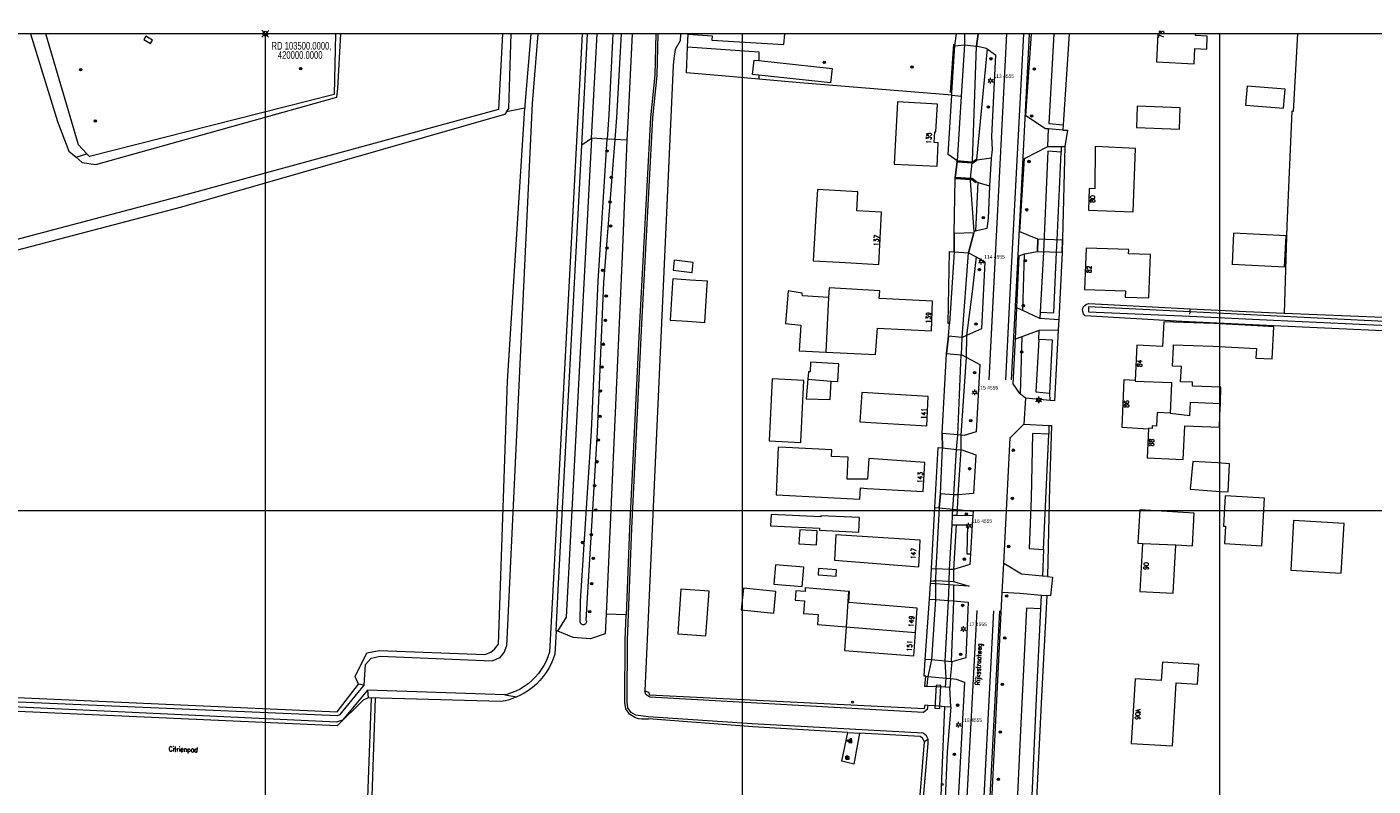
# Model space of a CAD drawing. Header units: metres. Extents: x 102313 to 104557, y 415820 to 422103.
# Tile 639 of 656: x 103450 to 103732, y 419842 to 420001. Entities that reach past the tile are written whole.
import ezdxf
from ezdxf.enums import TextEntityAlignment as Align

# ---------------------------------------------------------------- set-up
doc = ezdxf.new("R2010")
doc.units = ezdxf.units.M
doc.header["$MEASUREMENT"] = 0
for name, pattern in [('DGN Style 1', [72.74709, 0.121043, -72.626047]), ('DGN Style 2', [121.043411, 72.626047, -48.417365]), ('DGN Style 4', [193.790502, 96.834729, -48.417365, 0.121043, -48.417365]), ('DGN Style 5', [84.730388, 36.313023, -48.417365])]:
    doc.linetypes.add(name, pattern=pattern)
for name, color, linetype, lineweight in [('00-Coordinaten', 7, 'Continuous', 0), ('afsluiters', 5, 'Continuous', 0), ('BOMEN', 7, 'Continuous', 0), ('Brugdek', 7, 'Continuous', 0), ('Duiker', 12, 'DGN Style 5', 0), ('Erf', 52, 'Continuous', 0), ('Hek', 30, 'DGN Style 4', 0), ('Hoofdgebouw', 1, 'Continuous', 0), ('Hoogspanningsmast', 7, 'Continuous', 0), ('Huisnummers_BAG', 7, 'Continuous', 0), ('Inrit', 254, 'Continuous', 0), ('Landhoofd', 12, 'Continuous', 0), ('Luifel', 32, 'DGN Style 1', 0), ('Muur', 12, 'Continuous', 0), ('Oever_slootkant', 92, 'Continuous', 0), ('openbare verlichtingsobj  label', 2, 'Continuous', 0), ('openbare verlichtingsobject', 2, 'Continuous', 0), ('paal', 30, 'Continuous', 0), ('Rijbaan', 7, 'Continuous', 0), ('Schuur', 1, 'Continuous', 0), ('Straatnaam_BAG', 7, 'Continuous', 0), ('Terrein_bouwland', 92, 'Continuous', 0), ('Terrein_groenvoorziening', 3, 'Continuous', 0), ('Terrein_onbegroeid', 94, 'Continuous', 0), ('Terrein_weiland', 3, 'Continuous', 0), ('Tussenmuur', 4, 'Continuous', 0), ('Walbescherming', 30, 'Continuous', 0), ('water', 2, 'Continuous', 0), ('Wegmarkering', 7, 'DGN Style 2', 0)]:
    doc.layers.add(name, color=color, linetype=linetype, lineweight=lineweight)
doc.styles.add('Style-STANDARD', font='STANDARD.shx')
doc.styles.add('Style-WORKING', font='WORKING.shx')

# ---------------------------------------------------------------- blocks, each defined once
blk = doc.blocks.new('meetpunt_1')
at = {"linetype": 'ByBlock', "lineweight": -2}
blk.add_hatch(color=0, dxfattribs=at).paths.add_polyline_path([(-50000, 0, 0.414213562), (0, -50000), (0, 0)], flags=16)
at = {"color": 0, "linetype": 'ByBlock', "lineweight": -2}
for p, q in [((100000, 0), (-100000, 0)), ((0, 100000), (0, -100000))]:
    blk.add_line(p, q, dxfattribs=at)
blk.add_circle((0, 0), 50000, dxfattribs=at)
blk = doc.blocks.new('106')
at = {"layer": 'paal'}
blk.add_circle((0, 0), 0.2, dxfattribs=at)
blk = doc.blocks.new('134')
at = {"layer": 'openbare verlichtingsobject'}
for p, q in [((-0.61, 0.35), (-0.35, 0.2)), ((0, 0.4), (0, 0.7)), ((0.35, 0.2), (0.61, 0.35)), ((-0.61, -0.35), (-0.35, -0.2)), ((0, -0.7), (0, -0.4)), ((0.35, -0.2), (0.61, -0.35))]:
    blk.add_line(p, q, dxfattribs=at)
blk.add_circle((0, 0), 0.4, dxfattribs=at)
blk.add_ellipse((0, 0), major_axis=(0.001, 0.226), ratio=0.911522, dxfattribs=at)
blk = doc.blocks.new('155')
at = {"layer": 'afsluiters'}
for p, q in [((0.2, 0.35), (-0.2, 0.35)), ((-0.2, -0.35), (0.2, 0.35)), ((-0.2, 0.35), (0.2, -0.35)), ((0.2, -0.35), (-0.2, -0.35))]:
    blk.add_line(p, q, dxfattribs=at)
blk = doc.blocks.new('145_24')
at = {"layer": 'BOMEN'}
h = blk.add_hatch(color=7, dxfattribs=at)
edge = h.paths.add_edge_path()
edge.add_arc((0, 0), 0.25, 0, 360)
blk.add_circle((0, 0), 0.25, dxfattribs=at)
blk = doc.blocks.new('135')
at = {"layer": 'openbare verlichtingsobject'}
for p, q in [((-0.52, 0.3), (-0.26, 0.15)), ((0, 0.3), (0, 0.6)), ((0.26, 0.15), (0.52, 0.3)), ((-0.52, -0.3), (-0.26, -0.15)), ((0, -0.6), (0, -0.3)), ((0.26, -0.15), (0.52, -0.3))]:
    blk.add_line(p, q, dxfattribs=at)
blk.add_circle((0, 0), 0.3, dxfattribs=at)

msp = doc.modelspace()

# ---------------------------------------------------------------- linework, layer by layer
at = {"layer": '00-Coordinaten'}
for p, q in [((104100, 420000), (102600, 420000)), ((103500, 420000), (103500, 417600)), ((103600, 420000), (103600, 417600)), ((103700, 420000), (103700, 417600)), ((104100, 419900), (102600, 419900))]:
    msp.add_line(p, q, dxfattribs=at)
at = {"layer": 'Brugdek', "flags": 128}
for points in [[(103646.567, 420000), (103646.55, 419997.664), (103649.083, 419997.393), (103649.432, 420000)], [(103648.208, 419972.91), (103645.044, 419973.149), (103644.625, 419969.866), (103644.769, 419969.856), (103647.85, 419969.653), (103648.208, 419972.91)], [(103648.545, 419958.309), (103644.4, 419958.151), (103644.441, 419954.27), (103647.402, 419954.085), (103648.545, 419958.309)], [(103661.978, 419956.926), (103661.87, 419954.343), (103667.049, 419954.209), (103667.115, 419956.71), (103661.978, 419956.926)], [(103646.118, 419936.381), (103646.043, 419936.348), (103643.245, 419936.653), (103642.818, 419933.023), (103645.867, 419932.732), (103645.95, 419932.724), (103646.118, 419936.381)], [(103645.15, 419915.933), (103641.879, 419916.236), (103641.963, 419913.228), (103644.931, 419912.909), (103645.15, 419915.933)], [(103644.346, 419903.415), (103641.546, 419903.615), (103641.3, 419900.639), (103644.141, 419900.369), (103644.346, 419903.415)], [(103643.455, 419887.755), (103640.535, 419887.915), (103640.526, 419885.448), (103643.359, 419885.267), (103643.455, 419887.755)], [(103643.331, 419884.539), (103640.523, 419884.731), (103640.511, 419881.435), (103643.205, 419881.248), (103643.331, 419884.539)], [(103639.682, 419868.797), (103638.86, 419865.334), (103642.715, 419864.982), (103642.552, 419868.542), (103639.682, 419868.797)]]:
    msp.add_lwpolyline(points, dxfattribs=at)
at = {"layer": 'Duiker', "flags": 128}
for points in [[(103641.401, 419859.145), (103641.604, 419863.457), (103640.665, 419863.511), (103640.368, 419858.671), (103641.376, 419858.622), (103641.401, 419859.145)], [(103522.201, 419860.817), (103520.905, 419825.476), (103521.461, 419825.629), (103522.927, 419860.797), (103523.006, 419862.692), (103522.267, 419862.611), (103522.201, 419860.817)], [(103523.054, 419860.794), (103521.839, 419825.586), (103522.451, 419825.553), (103523.682, 419860.776), (103523.753, 419862.819), (103523.121, 419862.721), (103523.054, 419860.794)]]:
    msp.add_lwpolyline(points, dxfattribs=at)
at = {"layer": 'Erf', "flags": 128}
for points in [[(103588.523, 419997.248), (103588.648, 419999.912)], [(103643.92, 419987.088), (103612.077, 419989.726), (103603.469, 419990.482)]]:
    msp.add_lwpolyline(points, dxfattribs=at)
at = {"layer": 'Hek', "flags": 128}
for points in [[(103644.249, 419997.793), (103643.566, 419987.674)], [(103693.854, 419941.711), (103693.879, 419942.374)], [(103693.836, 419941.241), (103693.854, 419941.711)], [(103622.35, 419851.523), (103622.93, 419851.447), (103622.974, 419852.061), (103622.326, 419852.139), (103622.35, 419851.523)], [(103621.716, 419847.979), (103621.713, 419848.623), (103622.343, 419848.559), (103622.356, 419847.95), (103621.716, 419847.979)]]:
    msp.add_lwpolyline(points, dxfattribs=at)
at = {"layer": 'Hoofdgebouw', "flags": 128}
for points in [[(103588.648, 419999.912), (103593.648, 419999.541), (103593.586, 419998.649), (103608.706, 419997.713), (103608.883, 420000)], [(103588.648, 419999.912), (103588.654, 420000)], [(103686.805, 419994.103), (103694.72, 419993.664), (103694.886, 419996.881), (103697.378, 419996.788), (103697.479, 419999.511), (103695.026, 419999.603), (103695.046, 420000)], [(103687.096, 420000), (103686.805, 419994.103)], [(103603.469, 419991.327), (103602.153, 419991.471), (103602.478, 419994.464)], [(103602.478, 419994.464), (103603.469, 419994.356)], [(103603.469, 419994.356), (103618.834, 419992.684), (103618.509, 419989.691), (103603.469, 419991.327)], [(103713.775, 419988.398), (103705.814, 419988.995), (103705.516, 419985.022)], [(103705.516, 419985.022), (103713.477, 419984.425), (103713.775, 419988.398)], [(103631.861, 419972.689), (103640.843, 419972.238), (103641.08, 419977.117), (103640.236, 419977.233), (103640.327, 419979.448), (103640.6, 419979.433), (103640.899, 419985.251), (103632.498, 419985.739)], [(103632.498, 419985.739), (103631.861, 419972.689)], [(103682.642, 419980.323), (103691.636, 419979.999), (103691.798, 419984.496), (103682.804, 419984.82), (103682.642, 419980.323)], [(103673.957, 419976.397), (103673.932, 419967.526), (103672.742, 419967.589), (103672.585, 419963.002), (103681.956, 419962.682), (103682.41, 419975.957), (103673.957, 419976.397)], [(103624.24, 419966.846), (103615.726, 419967.352), (103615.463, 419963.08), (103614.851, 419952.433), (103620.367, 419952.131)], [(103620.367, 419952.131), (103628.586, 419951.647), (103629.207, 419962.581), (103624.004, 419962.876), (103624.24, 419966.846)], [(103713.982, 419957.667), (103702.997, 419958.185), (103702.691, 419951.692)], [(103713.676, 419951.174), (103713.982, 419957.667)], [(103672.09, 419955.076), (103671.761, 419946.422), (103680.297, 419946.149), (103680.253, 419944.789), (103685.191, 419944.631), (103685.544, 419953.745), (103680.977, 419953.891), (103681.005, 419954.791), (103672.09, 419955.076)], [(103589.463, 419949.994), (103589.711, 419952.038), (103585.741, 419952.52), (103585.493, 419950.475)], [(103585.493, 419950.475), (103589.463, 419949.994)], [(103702.691, 419951.692), (103713.676, 419951.174)], [(103618.084, 419944.76), (103612.608, 419945.073), (103612.55, 419945.609), (103609.634, 419946.093), (103609.079, 419939.308), (103612.234, 419938.942), (103611.921, 419933.585), (103617.498, 419933.3)], [(103639.872, 419943.985), (103628.681, 419944.552), (103628.804, 419946.1), (103618.209, 419946.784), (103618.084, 419944.76)], [(103617.498, 419933.3), (103627.934, 419932.766), (103628.366, 419938.302), (103639.676, 419937.735), (103639.872, 419943.985)], [(103690.384, 419934.36), (103690.398, 419934.82), (103698.611, 419934.517), (103707.778, 419934.025), (103707.671, 419932.036), (103711.061, 419931.894), (103711.449, 419938.589), (103708.032, 419938.767), (103698.866, 419939.261), (103688.34, 419939.626), (103688.068, 419934.485), (103682.722, 419934.773), (103682.384, 419927.32)], [(103700.211, 419922.504), (103700.324, 419925.97), (103694.351, 419926.164), (103694.377, 419926.965), (103691.893, 419927.046), (103692.066, 419930.254), (103690.168, 419930.356), (103690.384, 419934.36)], [(103620.046, 419927.116), (103620.241, 419930.819), (103614.32, 419931.16), (103614.208, 419929.157), (103613.872, 419929.174), (103613.737, 419927.62)], [(103612.252, 419914.591), (103612.903, 419927.326), (103606.262, 419927.666), (103605.598, 419914.683), (103612.239, 419914.343)], [(103613.737, 419927.62), (103613.38, 419923.518), (103618.441, 419923.326), (103618.657, 419927.193)], [(103618.657, 419927.193), (103620.046, 419927.116)], [(103682.384, 419927.32), (103680.007, 419927.448), (103679.559, 419917.548), (103685.176, 419917.186)], [(103625.054, 419924.856), (103624.62, 419918.665), (103638.668, 419917.852), (103638.983, 419923.984)], [(103638.983, 419923.984), (103625.054, 419924.856)], [(103684.85, 419911.13), (103692.43, 419910.77), (103692.733, 419917.814), (103700.051, 419917.576), (103700.133, 419920.09), (103700.211, 419922.504)], [(103685.176, 419917.186), (103684.85, 419911.13)], [(103612.239, 419914.343), (103612.252, 419914.591)], [(103609.111, 419913.319), (103607.503, 419913.357), (103607.066, 419903.373), (103608.537, 419903.334), (103624.615, 419902.476), (103624.749, 419904.822), (103626.142, 419904.743), (103637.878, 419904.072), (103638.229, 419910.192), (103626.504, 419910.98), (103626.252, 419906.637), (103621.948, 419906.699), (103622.213, 419911.258)], [(103622.213, 419911.258), (103618.717, 419911.434), (103618.799, 419912.832), (103609.111, 419913.319)], [(103701.841, 419904.014), (103702.135, 419909.913), (103699.614, 419910.061), (103694.434, 419910.373), (103693.902, 419904.558), (103700.154, 419904.119), (103701.841, 419904.014)], [(103701.237, 419903.189), (103700.867, 419896.834), (103701.305, 419896.809), (103701.095, 419893.175), (103708.878, 419892.723), (103709.459, 419902.711), (103701.237, 419903.189)], [(103690.89, 419892.88), (103694.38, 419892.69), (103694.734, 419899.555), (103683.329, 419900.247), (103682.922, 419893.263), (103683.911, 419893.202)], [(103624.596, 419898.619), (103616.452, 419899.019), (103616.44, 419898.781), (103606.036, 419899.292), (103605.918, 419896.903), (103616.19, 419896.398), (103616.17, 419896.004), (103624.448, 419895.597)], [(103624.448, 419895.597), (103624.596, 419898.619)], [(103715.576, 419898.002), (103714.961, 419887.628), (103725.523, 419887.002), (103726.138, 419897.376), (103715.576, 419898.002)], [(103615.713, 419895.828), (103612.03, 419896.068), (103611.84, 419893.146), (103615.523, 419892.906)], [(103615.523, 419892.906), (103615.713, 419895.828)], [(103637.292, 419893.863), (103619.63, 419895.026), (103619.329, 419889.664), (103636.979, 419888.328), (103637.292, 419893.863)], [(103683.911, 419893.202), (103683.35, 419883.16)], [(103683.35, 419883.16), (103690.35, 419882.79), (103690.89, 419892.88)], [(103612.898, 419888.203), (103606.945, 419888.733), (103606.622, 419884.676), (103612.553, 419884.187)], [(103612.553, 419884.187), (103612.815, 419887.366), (103612.898, 419888.203)], [(103619.723, 419887.649), (103615.992, 419887.956), (103615.899, 419886.66)], [(103615.899, 419886.66), (103619.649, 419886.351), (103619.723, 419887.649)], [(103593.038, 419883.236), (103587.128, 419883.656), (103586.46, 419874.26), (103592.37, 419873.84)], [(103592.37, 419873.84), (103593.038, 419883.236)], [(103607.057, 419883.142), (103600.254, 419883.837), (103599.788, 419879.268), (103606.59, 419878.574)], [(103606.59, 419878.574), (103607.057, 419883.142)], [(103622.268, 419883.135), (103613.2, 419883.882), (103613.15, 419883.151), (103611.215, 419883.296), (103611.098, 419881.329), (103613.016, 419881.196), (103612.831, 419878.495), (103615.928, 419878.34), (103615.785, 419876.244), (103621.765, 419875.749)], [(103636.63, 419879.65), (103622.355, 419880.802), (103622.499, 419883.116), (103622.268, 419883.135)], [(103636.273, 419874.558), (103636.63, 419879.65)], [(103621.765, 419875.749), (103621.425, 419870.791), (103635.93, 419869.64), (103636.273, 419874.558)], [(103690.17, 419850.81), (103690.94, 419863.99), (103695.44, 419863.73), (103695.68, 419867.86), (103688.05, 419868.31), (103687.82, 419864.5), (103682.35, 419864.82), (103681.55, 419851.31), (103690.17, 419850.81)]]:
    msp.add_lwpolyline(points, dxfattribs=at)
at = {"layer": 'Hoogspanningsmast', "flags": 128}
msp.add_lwpolyline([(103474.962, 419999.506), (103474.52, 419998.78), (103475.931, 419997.922), (103476.372, 419998.648), (103474.962, 419999.506)], dxfattribs=at)
at = {"layer": 'Inrit', "flags": 128}
for points in [[(103646.567, 420000), (103646.55, 419997.664), (103649.083, 419997.393), (103649.432, 420000)], [(103648.208, 419972.91), (103645.044, 419973.149), (103644.625, 419969.866), (103644.769, 419969.856), (103647.85, 419969.653), (103648.208, 419972.91)], [(103648.545, 419958.309), (103644.4, 419958.151), (103644.441, 419954.27), (103647.402, 419954.085), (103648.545, 419958.309)], [(103667.115, 419956.71), (103661.978, 419956.926), (103661.87, 419954.343), (103667.049, 419954.209), (103667.115, 419956.71)], [(103646.118, 419936.381), (103646.043, 419936.348), (103643.245, 419936.653), (103642.818, 419933.023), (103645.867, 419932.732), (103645.95, 419932.724), (103646.118, 419936.381)], [(103645.15, 419915.933), (103641.879, 419916.236), (103641.963, 419913.228), (103644.931, 419912.909), (103645.15, 419915.933)], [(103644.346, 419903.415), (103641.546, 419903.615), (103641.3, 419900.639), (103644.141, 419900.369), (103644.346, 419903.415)], [(103643.455, 419887.755), (103640.535, 419887.915), (103640.526, 419885.448), (103643.359, 419885.267), (103643.455, 419887.755)], [(103643.331, 419884.539), (103640.523, 419884.731), (103640.511, 419881.435), (103643.205, 419881.248), (103643.331, 419884.539)], [(103642.552, 419868.542), (103639.682, 419868.797), (103638.86, 419865.334), (103642.715, 419864.982), (103642.552, 419868.542)]]:
    msp.add_lwpolyline(points, dxfattribs=at)
at = {"layer": 'Landhoofd', "flags": 128}
for points in [[(103648.208, 419972.91), (103648.264, 419972.906), (103649.082, 419973.403), (103649.228, 419973.492)], [(103648.214, 419973.101), (103648.208, 419972.91)], [(103649.08, 419973.629), (103648.214, 419973.101)], [(103649.127, 419973.658), (103649.08, 419973.629)], [(103649.228, 419973.492), (103649.127, 419973.658)], [(103647.85, 419969.653), (103647.829, 419969.458)], [(103647.829, 419969.458), (103648.096, 419969.44), (103648.95, 419968.797), (103649.067, 419968.954)], [(103649.067, 419968.954), (103648.159, 419969.633), (103647.85, 419969.653)]]:
    msp.add_lwpolyline(points, dxfattribs=at)
at = {"layer": 'Luifel', "flags": 128}
msp.add_lwpolyline([(103702.691, 419951.692), (103702.551, 419948.726), (103713.536, 419948.208), (103713.676, 419951.174)], dxfattribs=at)
at = {"layer": 'Muur', "flags": 128}
for points in [[(103648.214, 419973.101), (103644.922, 419973.348), (103644.957, 419973.156), (103645.044, 419973.149), (103648.208, 419972.91)], [(103647.85, 419969.653), (103644.769, 419969.856), (103644.766, 419969.659), (103647.829, 419969.458)]]:
    msp.add_lwpolyline(points, dxfattribs=at)
at = {"layer": 'Oever_slootkant', "flags": 128}
for points in [[(103462.58, 419974.854), (103460.865, 419976.748), (103453.998, 420000)], [(103514.69, 420000), (103514.407, 419987.26), (103463.135, 419974.242), (103462.58, 419974.854)], [(103550.53, 419983.626), (103551.059, 419984.361), (103551.545, 420000)], [(103555.663, 420000), (103554.422, 419985.022), (103554.383, 419984.397)], [(103566.331, 419976.65), (103567.566, 420000)], [(103581.875, 420000), (103581.664, 419991.277), (103580.722, 419982.432), (103578.461, 419939.257), (103576.337, 419896.327), (103575.657, 419878.268)], [(103643.92, 419987.088), (103643.954, 419987.651), (103644.545, 419997.435)], [(103651.317, 419996.836), (103649.08, 419973.629)], [(103645.074, 419973.381), (103643.172, 419974.696), (103643.92, 419987.088)], [(103643.92, 419987.088), (103645.898, 419986.937)], [(103519.502, 419863.75), (103518.839, 419865.309), (103521.301, 419870.271), (103523.865, 419870.769), (103546.055, 419869.925), (103547.28, 419870.416), (103548.081, 419871.076), (103548.891, 419872.103), (103550.778, 419927.215), (103554.383, 419984.397)], [(103550.53, 419983.626), (103550.134, 419983.076), (103482.42, 419963.673), (103419.452, 419947.181)], [(103667.242, 419980.881), (103667.179, 419979.809)], [(103560.944, 419874.818), (103561.403, 419883.497), (103566.331, 419976.65)], [(103666.872, 419976.357), (103666.809, 419975.167)], [(103667.585, 419976.34), (103667.152, 419957.048), (103667.049, 419954.209)], [(103460.341, 419974.102), (103462.58, 419974.854)], [(103649.392, 419968.859), (103648.88, 419958.615)], [(103643.422, 419939.253), (103643.134, 419939.273), (103643.414, 419954.335), (103644.441, 419954.27)], [(103648.992, 419953.23), (103648.208, 419945.927), (103646.974, 419936.763)], [(103658.82, 419941.971), (103659.175, 419953.876)], [(103667.049, 419954.209), (103666.333, 419940.057)], [(103745.267, 419799.854), (103746.111, 419803.9), (103746.645, 419824.736), (103752.553, 419936.885), (103711.32, 419938.821), (103692.133, 419939.732), (103671.894, 419940.92), (103671.529, 419941.325), (103671.358, 419941.767), (103671.343, 419942.24), (103671.485, 419942.692), (103671.768, 419943.072), (103672.161, 419943.336), (103672.619, 419943.455), (103693.879, 419942.374)], [(103693.879, 419942.374), (103705.593, 419941.778), (103713.563, 419941.449)], [(103662.459, 419941.687), (103662.384, 419940.302)], [(103713.563, 419941.449), (103755.121, 419939.736), (103751.346, 419866.756), (103749.275, 419828.42), (103748.291, 419802.434)], [(103658.298, 419924.47), (103658.659, 419936.569)], [(103662.148, 419935.945), (103662.253, 419937.89)], [(103666.227, 419937.961), (103665.474, 419923.077), (103664.539, 419923.161)], [(103646.926, 419932.231), (103645.842, 419915.869)], [(103664.539, 419923.161), (103659.343, 419923.63)], [(103664.539, 419923.161), (103664.466, 419924.687)], [(103659.031, 419918.213), (103664.273, 419917.928)], [(103664.273, 419917.928), (103664.264, 419916.114)], [(103664.273, 419917.928), (103664.805, 419917.899), (103664.378, 419905.056)], [(103640.375, 419900.699), (103641.084, 419913.278), (103641.963, 419913.228)], [(103645.815, 419912.814), (103645.19, 419903.384)], [(103664.378, 419905.056), (103663.976, 419886.264)], [(103639.657, 419887.963), (103640.375, 419900.699)], [(103640.375, 419900.699), (103641.3, 419900.639)], [(103645.016, 419900.285), (103644.942, 419899.023)], [(103644.829, 419897.103), (103644.278, 419887.723)], [(103663.153, 419891.967), (103662.895, 419886.366)], [(103639.445, 419884.805), (103639.484, 419885.388)], [(103638.354, 419868.915), (103639.225, 419881.524)], [(103644.252, 419881.176), (103643.783, 419868.433)], [(103663.824, 419882.277), (103662.742, 419861.167), (103660.56, 419816.732)], [(103662.558, 419879.527), (103662.693, 419882.384)], [(103622.088, 419853.623), (103602.175, 419854.777), (103580.351, 419856.432), (103580.236, 419856.353), (103578.939, 419856.387), (103578.212, 419856.482), (103577.445, 419856.755), (103576.352, 419857.405), (103576.346, 419857.414), (103575.546, 419858.567), (103575.387, 419859.901), (103575.458, 419873.003), (103575.657, 419878.268)], [(103560.944, 419874.818), (103560.689, 419869.997), (103560.347, 419868.993), (103559.929, 419868.013), (103559.44, 419867.068), (103558.88, 419866.163), (103558.254, 419865.302), (103557.566, 419864.49), (103556.818, 419863.733), (103556.015, 419863.033), (103555.163, 419862.396), (103554.264, 419861.825), (103553.326, 419861.323), (103552.757, 419861.071)], [(103440.083, 419861.267), (103515.096, 419857.892), (103519.502, 419863.75)], [(103520.722, 419863.484), (103519.502, 419863.75)], [(103643.66, 419864.896), (103643.492, 419863.05)], [(103521.557, 419860.835), (103520.541, 419860.36), (103515.058, 419855.017), (103437.175, 419858.459)], [(103521.393, 419862.446), (103521.557, 419860.835)], [(103552.352, 419860.892), (103551.349, 419860.536), (103550.322, 419860.257), (103549.362, 419860.068), (103521.557, 419860.835)], [(103550.226, 419861.464), (103552.757, 419861.071)], [(103552.757, 419861.071), (103552.352, 419860.892)], [(103579.552, 419862.303), (103580.363, 419862.045), (103580.574, 419861.48), (103638.18, 419858.605), (103638.342, 419859.36), (103638.856, 419859.324)], [(103643.72, 419858.982), (103642.977, 419849.537), (103642.48, 419838.094)], [(103622.088, 419853.623), (103624.598, 419853.478)], [(103638.163, 419851.656), (103637.761, 419852.437), (103637.248, 419852.745), (103624.598, 419853.478)], [(103636.835, 419835.276), (103638.163, 419851.656)], [(103638.955, 419852.18), (103638.163, 419851.656)]]:
    msp.add_lwpolyline(points, dxfattribs=at)
at = {"layer": 'Rijbaan', "flags": 128}
for points in [[(103649.432, 420000), (103649.083, 419997.393)], [(103664.203, 419980.056), (103663.548, 419980.058), (103659.449, 419982.824), (103660.591, 420000)], [(103649.083, 419997.393), (103649.368, 419997.362), (103651.093, 419997), (103651.317, 419996.836)], [(103651.317, 419996.836), (103653.054, 419995.566)], [(103653.054, 419995.566), (103652.242, 419978.471), (103652.404, 419975.729), (103652.132, 419973.887)], [(103664.015, 419976.365), (103664.203, 419980.056)], [(103659.126, 419973.819), (103664.015, 419976.365)], [(103652.132, 419973.887), (103651.82, 419968.153)], [(103659.175, 419953.876), (103661.87, 419954.343), (103661.978, 419956.926), (103658.19, 419958.521), (103659.126, 419973.819)], [(103651.82, 419968.153), (103651.521, 419961.267), (103651.226, 419959.195), (103648.88, 419958.615)], [(103648.629, 419958.553), (103648.605, 419958.547), (103648.545, 419958.309), (103647.402, 419954.085)], [(103648.88, 419958.615), (103648.629, 419958.553)], [(103648.992, 419953.23), (103650.85, 419952.23), (103650.156, 419938.182), (103646.974, 419936.763)], [(103647.402, 419954.085), (103648.992, 419953.23)], [(103657.543, 419942.569), (103658.057, 419953.46), (103659.175, 419953.876)], [(103657.235, 419936.046), (103657.543, 419942.569)], [(103646.974, 419936.763), (103646.926, 419932.231)], [(103658.298, 419924.47), (103658.155, 419924.585), (103656.792, 419926.673), (103657.235, 419936.046)], [(103646.926, 419932.231), (103649.778, 419930.681), (103649.024, 419916.573), (103646.521, 419915.806), (103645.842, 419915.869)], [(103659.343, 419923.63), (103658.298, 419924.47)], [(103659.343, 419923.63), (103659.031, 419918.213)], [(103654.81, 419889.006), (103656.165, 419915.303), (103659.031, 419918.213)], [(103645.842, 419915.869), (103645.815, 419912.814)], [(103645.815, 419912.814), (103646.215, 419912.771), (103648.951, 419911.751), (103648.452, 419903.656), (103645.19, 419903.384)], [(103645.19, 419903.384), (103645.016, 419900.285)], [(103645.016, 419900.285), (103648.383, 419899.965), (103648.323, 419898.984)], [(103648.21, 419897.145), (103647.835, 419891.017)], [(103648.323, 419898.984), (103648.21, 419897.145)], [(103647.835, 419891.017), (103647.697, 419888.774), (103644.278, 419887.723)], [(103654.503, 419883), (103654.81, 419889.006)], [(103644.278, 419887.723), (103644.268, 419885.201)], [(103644.265, 419884.476), (103644.252, 419881.176)], [(103644.268, 419885.201), (103647.565, 419884.25), (103644.265, 419884.476)], [(103654.781, 419802.785), (103650.558, 419804.404), (103652.766, 419848.99), (103654.503, 419883)], [(103644.252, 419881.176), (103647.341, 419880.931), (103646.843, 419869.207), (103643.889, 419868.423)], [(103643.889, 419868.423), (103643.568, 419864.904)], [(103646.578, 419864.16), (103645.038, 419835.734), (103643.608, 419808.06), (103641.298, 419807.674)], [(103643.568, 419864.904), (103643.66, 419864.896)], [(103643.66, 419864.896), (103644.369, 419864.831), (103644.832, 419864.789), (103646.578, 419864.16)]]:
    msp.add_lwpolyline(points, dxfattribs=at)
at = {"layer": 'Schuur', "flags": 128}
msp.add_lwpolyline([(103592.651, 419947.365), (103592.689, 419948.158), (103589.051, 419948.384), (103585.413, 419948.61), (103585.375, 419947.817), (103584.89, 419939.972), (103588.528, 419939.746), (103592.166, 419939.52), (103592.651, 419947.365)], dxfattribs=at)
at = {"layer": 'Terrein_bouwland', "flags": 128}
msp.add_lwpolyline([(103716.351, 420000), (103715.474, 419983.724), (103715.215, 419983.739), (103714.176, 419959.717), (103713.563, 419941.449)], dxfattribs=at)
at = {"layer": 'Terrein_groenvoorziening', "flags": 128}
for points in [[(103568.411, 419978.108), (103569.569, 420000)], [(103572.831, 420000), (103572.017, 419983.011), (103571.695, 419977.934)], [(103574.592, 420000), (103573.601, 419982.441), (103573.245, 419977.852)], [(103576.886, 420000), (103575.967, 419981.386), (103575.817, 419977.716)], [(103603.469, 419990.482), (103597.291, 419991.024), (103588.269, 419991.817), (103588.523, 419997.248)], [(103588.523, 419997.248), (103603.469, 419996.179), (103603.469, 419994.356)], [(103603.469, 419991.327), (103603.469, 419990.482)], [(103568.408, 419978.059), (103563.103, 419877.772), (103561.239, 419874.822)], [(103569.588, 419916.579), (103567.225, 419877.142), (103567.274, 419877.038), (103567.305, 419876.926), (103567.315, 419876.811), (103567.305, 419876.696), (103567.274, 419876.585), (103567.225, 419876.481), (103567.158, 419876.387), (103567.075, 419876.306), (103566.98, 419876.242), (103566.874, 419876.195), (103566.762, 419876.167), (103566.647, 419876.16), (103566.532, 419876.173), (103566.421, 419876.206), (103566.318, 419876.258), (103566.226, 419876.327), (103566.147, 419876.412), (103566.085, 419876.509), (103566.041, 419876.616), (103566.016, 419876.729), (103566.011, 419876.845), (103566.089, 419881.127), (103568.389, 419916.75), (103569.808, 419948.156), (103571.695, 419977.934)], [(103568.408, 419978.059), (103566.331, 419976.65)], [(103568.411, 419978.108), (103568.408, 419978.059)], [(103571.695, 419977.934), (103568.411, 419978.108)], [(103573.245, 419977.852), (103570.919, 419947.847), (103569.588, 419916.579)], [(103575.817, 419977.716), (103574.829, 419953.481), (103571.463, 419878.416)], [(103573.245, 419977.852), (103571.695, 419977.934)], [(103575.817, 419977.716), (103573.245, 419977.852)], [(103643.72, 419858.982), (103643.492, 419863.05)]]:
    msp.add_lwpolyline(points, dxfattribs=at)
at = {"layer": 'Terrein_onbegroeid', "flags": 128}
for points in [[(103644.545, 419997.435), (103644.867, 420000)], [(103644.545, 419997.435), (103646.55, 419997.664)], [(103667.179, 419979.809), (103664.203, 419980.056)], [(103667.179, 419979.809), (103668.192, 419979.807)], [(103668.192, 419979.807), (103667.585, 419976.34)], [(103664.015, 419976.365), (103666.872, 419976.357)], [(103666.872, 419976.357), (103667.585, 419976.34)], [(103645.044, 419973.149), (103648.208, 419972.91), (103648.214, 419973.101), (103644.922, 419973.348), (103644.957, 419973.156), (103645.044, 419973.149)], [(103652.132, 419973.887), (103649.228, 419973.492)], [(103644.769, 419969.856), (103644.766, 419969.659), (103647.829, 419969.458), (103647.85, 419969.653), (103644.769, 419969.856)], [(103649.067, 419968.954), (103649.392, 419968.859)], [(103649.392, 419968.859), (103649.67, 419968.778), (103651.82, 419968.153)], [(103658.82, 419941.971), (103657.543, 419942.569)], [(103662.384, 419940.302), (103658.82, 419941.971)], [(103666.333, 419940.057), (103662.384, 419940.302)], [(103666.333, 419940.057), (103666.227, 419937.961)], [(103646.974, 419936.763), (103646.118, 419936.381)], [(103657.235, 419936.046), (103658.659, 419936.569)], [(103658.659, 419936.569), (103662.253, 419937.89)], [(103662.253, 419937.89), (103666.227, 419937.961)], [(103645.95, 419932.724), (103646.033, 419932.716), (103646.926, 419932.231)], [(103645.842, 419915.869), (103645.15, 419915.933)], [(103644.931, 419912.909), (103645.815, 419912.814)], [(103645.19, 419903.384), (103644.998, 419903.368), (103644.346, 419903.415)], [(103644.141, 419900.369), (103645.016, 419900.285)], [(103643.963, 419897.092), (103644.829, 419897.103)], [(103644.942, 419899.023), (103644.068, 419899.032)], [(103644.829, 419897.103), (103647.216, 419897.133)], [(103648.323, 419898.984), (103644.942, 419899.023)], [(103647.216, 419897.133), (103647.069, 419891.037), (103647.835, 419891.017)], [(103647.216, 419897.133), (103648.21, 419897.145)], [(103662.895, 419886.366), (103658.526, 419886.779), (103654.81, 419889.006)], [(103639.484, 419885.388), (103639.657, 419887.963)], [(103639.484, 419885.388), (103640.211, 419885.321), (103640.219, 419885.468), (103640.526, 419885.448)], [(103639.657, 419887.963), (103640.535, 419887.915)], [(103644.278, 419887.723), (103643.455, 419887.755)], [(103663.976, 419886.264), (103662.895, 419886.366)], [(103663.976, 419886.264), (103665.014, 419886.166), (103664.639, 419882.2), (103663.824, 419882.277)], [(103639.225, 419881.524), (103639.445, 419884.805)], [(103640.523, 419884.731), (103639.445, 419884.805)], [(103644.265, 419884.476), (103643.331, 419884.539)], [(103643.359, 419885.267), (103644.234, 419885.211), (103644.268, 419885.201)], [(103654.503, 419883), (103658.152, 419882.814), (103662.693, 419882.384)], [(103639.225, 419881.524), (103640.511, 419881.435)], [(103643.205, 419881.248), (103644.252, 419881.176)], [(103662.693, 419882.384), (103663.824, 419882.277)], [(103638.475, 419865.421), (103638.106, 419865.403), (103638.354, 419868.915)], [(103639.682, 419868.797), (103638.354, 419868.915)], [(103643.783, 419868.433), (103642.552, 419868.542)], [(103643.889, 419868.423), (103643.783, 419868.433)], [(103638.475, 419865.421), (103638.86, 419865.334)], [(103642.715, 419864.982), (103643.568, 419864.904)]]:
    msp.add_lwpolyline(points, dxfattribs=at)
at = {"layer": 'Terrein_weiland', "flags": 128}
for points in [[(103554.383, 419984.397), (103550.53, 419983.626)], [(103571.463, 419878.416), (103571.276, 419874.239), (103568.18, 419873.197), (103564.544, 419873.504), (103561.313, 419874.792), (103561.239, 419874.822)], [(103575.657, 419878.268), (103571.463, 419878.416)], [(103561.239, 419874.822), (103560.944, 419874.818)], [(103624.598, 419853.478), (103623.371, 419846.937), (103620.867, 419847.563), (103622.088, 419853.623)]]:
    msp.add_lwpolyline(points, dxfattribs=at)
at = {"layer": 'Tussenmuur', "flags": 128}
for points in [[(103618.084, 419944.76), (103617.498, 419933.3)], [(103613.737, 419927.62), (103618.657, 419927.193)], [(103682.384, 419927.32), (103682.378, 419927.191), (103689.983, 419926.921), (103689.976, 419926.781)], [(103689.976, 419926.781), (103689.707, 419920.497)], [(103689.707, 419920.497), (103693.791, 419920.012), (103693.968, 419922.83), (103700.211, 419922.504)], [(103689.707, 419920.497), (103686.952, 419920.605), (103686.8, 419917.779), (103685.931, 419917.826), (103685.902, 419917.287), (103685.183, 419917.325), (103685.176, 419917.186)], [(103683.911, 419893.202), (103690.89, 419892.88)], [(103622.268, 419883.135), (103621.765, 419875.749)], [(103621.765, 419875.749), (103636.273, 419874.558)]]:
    msp.add_lwpolyline(points, dxfattribs=at)
at = {"layer": 'Walbescherming', "flags": 128}
for points in [[(103587.057, 420000), (103586.967, 419998.505)], [(103638.714, 419863.204), (103638.248, 419863.219), (103638.475, 419865.421)], [(103642.621, 419863.078), (103638.714, 419863.204)], [(103643.492, 419863.05), (103642.621, 419863.078)], [(103638.856, 419859.324), (103640.401, 419859.215)], [(103640.401, 419859.215), (103642.431, 419859.073)], [(103642.431, 419859.073), (103643.72, 419858.982)]]:
    msp.add_lwpolyline(points, dxfattribs=at)
at = {"layer": 'water', "flags": 128}
for points in [[(103549.706, 420000), (103548.876, 419984.116), (103483.319, 419966.256), (103418.812, 419949.193)], [(103450.786, 420000), (103456.402, 419981.615), (103458.834, 419975.365), (103460.341, 419974.102)], [(103460.341, 419974.102), (103461.615, 419973.034), (103464.441, 419972.628), (103515.001, 419986.669), (103515.175, 419988.54), (103515.851, 420000)], [(103520.722, 419863.484), (103521.009, 419867.829), (103522.164, 419869.187), (103524.064, 419869.605), (103547.579, 419868.64), (103549.202, 419869.328), (103550.067, 419870.38), (103550.624, 419871.831), (103550.727, 419873.155), (103556.026, 419985.354), (103557.199, 420000)], [(103566.414, 420000), (103560.243, 419883.286), (103559.564, 419870.437), (103559.249, 419869.474), (103558.858, 419868.539), (103558.395, 419867.637), (103557.862, 419866.775), (103557.263, 419865.957), (103556.602, 419865.189), (103555.881, 419864.476), (103555.107, 419863.821), (103554.284, 419863.23), (103553.417, 419862.705), (103552.511, 419862.25), (103551.572, 419861.869), (103550.606, 419861.562), (103550.226, 419861.464)], [(103586.967, 419998.505), (103585.95, 419996.679), (103585.622, 419994.836), (103585.498, 419993.301), (103579.552, 419862.303)], [(103582.163, 419991.244), (103582.376, 420000)], [(103646.567, 420000), (103646.55, 419997.664)], [(103665.331, 420000), (103664.266, 419981.187), (103667.242, 419980.881)], [(103668.552, 420000), (103667.242, 419980.881)], [(103646.55, 419997.664), (103645.898, 419986.937)], [(103648.214, 419973.101), (103648.251, 419973.304), (103649.083, 419997.393)], [(103638.955, 419852.18), (103638.627, 419852.894), (103637.919, 419853.436), (103602.092, 419855.383), (103580.249, 419856.853), (103577.659, 419857.21), (103576.701, 419857.779), (103576.028, 419858.75), (103575.887, 419859.929), (103575.958, 419872.992), (103576.837, 419896.305), (103578.96, 419939.232), (103581.221, 419982.392), (103582.163, 419991.244)], [(103645.898, 419986.937), (103645.074, 419973.381)], [(103644.441, 419954.27), (103644.4, 419958.151), (103644.587, 419969.572), (103644.625, 419969.866), (103645.044, 419973.149), (103645.074, 419973.381)], [(103664.012, 419975.413), (103663.144, 419954.31), (103662.459, 419941.687)], [(103662.459, 419941.687), (103665.272, 419941.492), (103665.884, 419954.239), (103665.99, 419956.757), (103666.809, 419975.167)], [(103666.809, 419975.167), (103664.012, 419975.413)], [(103647.85, 419969.653), (103648.208, 419972.91)], [(103648.629, 419958.553), (103647.801, 419969.206), (103647.829, 419969.458)], [(103644.441, 419954.27), (103643.422, 419939.253)], [(103646.118, 419936.381), (103647.402, 419954.085)], [(103693.854, 419941.711), (103672.554, 419942.763), (103672.551, 419941.751), (103693.816, 419940.79), (103711.379, 419939.996), (103753.39, 419938.014), (103750.739, 419883.903)], [(103642.818, 419933.023), (103643.245, 419936.653), (103643.422, 419939.253)], [(103747.994, 419802.306), (103748.269, 419808.955), (103748.608, 419823.838), (103751.629, 419882.651), (103754.285, 419938.726), (103693.854, 419941.711)], [(103645.95, 419932.724), (103646.118, 419936.381)], [(103662.148, 419935.945), (103661.55, 419924.933), (103664.466, 419924.687)], [(103664.998, 419935.771), (103662.148, 419935.945)], [(103664.466, 419924.687), (103664.998, 419935.771)], [(103641.963, 419913.228), (103641.879, 419916.236), (103642.818, 419933.023)], [(103645.15, 419915.933), (103645.867, 419932.732), (103645.95, 419932.724)], [(103644.931, 419912.909), (103645.15, 419915.933)], [(103664.264, 419916.114), (103660.811, 419916.243), (103660.535, 419902.67), (103660.111, 419892.146), (103663.153, 419891.967)], [(103663.153, 419891.967), (103664.264, 419916.114)], [(103641.3, 419900.639), (103641.546, 419903.615), (103641.963, 419913.228)], [(103644.346, 419903.415), (103644.931, 419912.909)], [(103644.141, 419900.369), (103644.346, 419903.415)], [(103641.3, 419900.639), (103640.535, 419887.915)], [(103644.068, 419899.032), (103644.141, 419900.369)], [(103643.455, 419887.755), (103643.963, 419897.092)], [(103643.963, 419897.092), (103644.068, 419899.032)], [(103640.535, 419887.915), (103640.526, 419885.448)], [(103643.359, 419885.267), (103643.455, 419887.755)], [(103640.523, 419884.731), (103640.511, 419881.435)], [(103640.526, 419885.448), (103640.523, 419884.731)], [(103643.205, 419881.248), (103643.331, 419884.539)], [(103643.331, 419884.539), (103643.359, 419885.267)], [(103640.511, 419881.435), (103639.682, 419868.797)], [(103642.552, 419868.542), (103643.205, 419881.248)], [(103662.558, 419879.527), (103659.594, 419879.609), (103658.38, 419855.464), (103656.571, 419816.827)], [(103659.684, 419816.753), (103661.669, 419860.753), (103662.558, 419879.527)], [(103639.682, 419868.797), (103638.86, 419865.334)], [(103642.715, 419864.982), (103642.552, 419868.542)], [(103440.036, 419860.35), (103515.175, 419857.132), (103515.679, 419857.384), (103520.722, 419863.484)], [(103638.757, 419864.211), (103638.714, 419863.204)], [(103638.86, 419865.334), (103638.757, 419864.211)], [(103642.621, 419863.078), (103642.715, 419864.982)], [(103521.393, 419862.446), (103516.214, 419856.16), (103514.9, 419855.752), (103438.055, 419859.357)], [(103550.226, 419861.464), (103521.393, 419862.446)], [(103638.751, 419858.402), (103637.992, 419857.76), (103580.619, 419861.025), (103579.739, 419861.588), (103579.552, 419862.303)], [(103638.856, 419859.324), (103638.751, 419858.402)], [(103639.652, 419810.116), (103639.979, 419810.09), (103640.844, 419819.996), (103642.431, 419859.073)], [(103638.95, 419851.292), (103638.955, 419852.18)], [(103637.63, 419835.233), (103637.695, 419836.749), (103638.95, 419851.292)]]:
    msp.add_lwpolyline(points, dxfattribs=at)
at = {"layer": 'Wegmarkering', "flags": 128}
for points in [[(103655.408, 420000), (103649.673, 419889.451), (103646.115, 419821.378), (103643.744, 419778.017)], [(103658.92, 420000), (103656.077, 419945.572), (103653.226, 419889.783), (103649.645, 419820.896), (103647.278, 419777.875)], [(103660.12, 420000), (103657.307, 419945.479), (103654.47, 419889.817), (103650.9, 419821.088), (103648.477, 419777.827)]]:
    msp.add_lwpolyline(points, dxfattribs=at)

# ---------------------------------------------------------------- block references
at = {"layer": '00-Coordinaten', "xscale": 1e-05, "yscale": 1e-05, "zscale": 1e-05, "rotation": 44.1407625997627}
msp.add_blockref('meetpunt_1', (103500, 420000), dxfattribs=at)
msp.add_blockref('meetpunt_1', (103500, 420000), dxfattribs=at)
at = {"layer": 'afsluiters'}
for p in [(103622.735, 419851.925), (103622.001, 419848.252)]:
    msp.add_blockref('155', p, dxfattribs=at)
at = {"layer": 'BOMEN'}
for p in [(103461.277, 419992.44), (103507.422, 419992.682), (103617.177, 419993.979), (103635.582, 419992.997), (103652.158, 419994.735), (103661.243, 419992.597), (103651.594, 419984.616), (103464.356, 419981.72), (103660.639, 419982.745), (103571.619, 419975.419), (103660.076, 419973.221), (103572.52, 419969.916), (103572.274, 419964.766), (103650.518, 419961.459), (103659.636, 419963.101), (103572.385, 419959.706), (103571.629, 419955.077), (103570.716, 419950.435), (103649.714, 419950.566), (103659.321, 419952.435), (103571.458, 419945.025), (103658.912, 419943.028), (103571.303, 419939.922), (103648.968, 419939.197), (103570.87, 419934.948), (103658.544, 419933.335), (103570.551, 419930.154), (103648.701, 419928.958), (103570.266, 419925.128), (103570.154, 419919.85), (103647.899, 419918.898), (103569.808, 419914.845), (103656.813, 419912.742), (103569.549, 419910.305), (103647.633, 419908.838), (103569.014, 419905.298), (103656.623, 419902.621), (103569.275, 419900.186), (103646.952, 419899.373), (103568.36, 419895.034), (103566.557, 419893.401), (103655.863, 419892.562), (103568.756, 419890.061), (103646.569, 419889.908), (103568.444, 419884.777), (103646.184, 419880.205), (103655.418, 419882.204), (103568.011, 419878.884), (103655.028, 419873.41), (103645.758, 419869.981), (103654.497, 419863.676), (103645.141, 419859.318), (103654.088, 419853.684), (103644.474, 419849.017), (103653.679, 419843.786)]:
    msp.add_blockref('145_24', p, dxfattribs=at)
at = {"layer": 'openbare verlichtingsobject'}
for name, p in [('135', (103652.046, 419990.146)), ('135', (103650.1, 419952.269)), ('135', (103648.716, 419924.857)), ('134', (103662.14, 419923.265)), ('135', (103647.445, 419896.916)), ('135', (103646.35, 419875.285)), ('135', (103645.342, 419855.21))]:
    msp.add_blockref(name, p, dxfattribs=at)
at = {"layer": 'paal'}
for p in [(103623.096, 419859.955), (103622.194, 419851.877), (103641.927, 419842.7)]:
    msp.add_blockref('106', p, dxfattribs=at)

# ---------------------------------------------------------------- texts
at = {"layer": '00-Coordinaten', "insert": (103501.29, 419998.263), "char_height": 1.6, "attachment_point": 1, "rotation": 0.00001, "line_spacing_factor": 0.722889, "style": 'Style-WORKING'}
msp.add_mtext('\\H1x;\\W0.75;RD 103500.0000,\\P   420000.0000', dxfattribs=at)
at = {"layer": 'Huisnummers_BAG', "color": 7, "linetype": 'Continuous', "lineweight": 0, "style": 'Style-STANDARD'}
for s, rotation, p in [('78', 87.14688, (103687.84, 419999.856)), ('135', 87.37606, (103639.113, 419978.132)), ('80', 88.06361, (103673.417, 419965.355)), ('137', 86.74581, (103628.121, 419956.698)), ('82', 87.83443, (103672.671, 419950.619)), ('139', 88.1782, (103639.012, 419940.494)), ('84', 87.37606, (103683.298, 419930.925)), ('86', 87.43336, (103680.529, 419922.415)), ('141', 87.03229, (103638.047, 419920.395)), ('88', 86.9177, (103685.774, 419914.338)), ('143', 86.74581, (103637.296, 419907.02)), ('147', 85.88637, (103635.88, 419891.086)), ('90', 86.80311, (103684.647, 419888.451)), ('149', 86.00097, (103635.434, 419876.884)), ('151', 86.00097, (103635.077, 419871.76)), ('90A', 86.63122, (103682.913, 419857.414))]:
    msp.add_text(s, height=1, rotation=rotation, dxfattribs=at).set_placement(p, align=Align.MIDDLE_CENTER)
at = {"layer": 'openbare verlichtingsobj  label', "style": 'Style-WORKING'}
for s, p in [('113 4555', (103652.646, 419990.746)), ('114 4555', (103650.7, 419952.869)), ('115 4555', (103649.316, 419925.457)), ('116 4555', (103648.045, 419897.516)), ('117 4555', (103646.95, 419875.885)), ('118 4555', (103645.942, 419855.81))]:
    msp.add_text(s, height=0.75, dxfattribs=at).set_placement(p)
at = {"layer": 'Straatnaam_BAG', "style": 'Style-STANDARD'}
for s, rotation, p in [('Rijksstraatweg', 87.24917, (103649.504, 419867.911)), ('Citrienpad', 357.76436, (103482.797, 419850.063))]:
    msp.add_text(s, height=1, rotation=rotation, dxfattribs=at).set_placement(p, align=Align.MIDDLE_CENTER)

doc.saveas('drawing.dxf')
